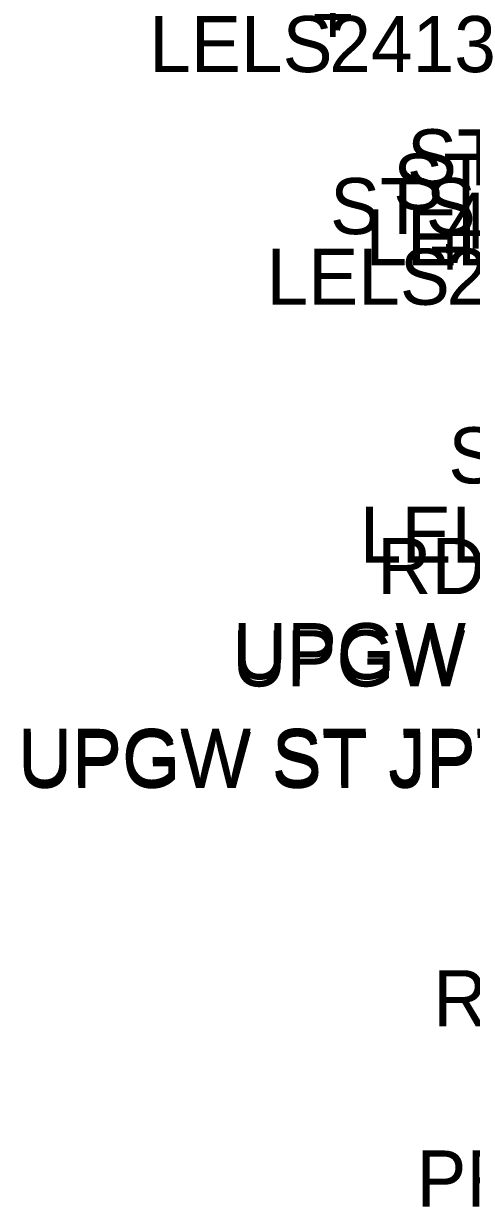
# Model space of a CAD drawing. Extents: x 1040177 to 1042343, y 1125540 to 1129143.
# Drawn here: x 1041343.3 to 1041423.2, y 1125948.6 to 1126159.7 of the extents above; entities that cross this region are included whole.
import ezdxf

# ---------------------------------------------------------------- set-up
doc = ezdxf.new("R2010")
doc.units = 0
for name, color, linetype in [('CDEFAULT', 7, 'Continuous'), ('COCOD', 7, 'Continuous'), ('COELE', 7, 'Continuous'), ('COPNT', 7, 'Continuous'), ('LELS', 7, 'Continuous')]:
    doc.layers.add(name, color=color, linetype=linetype)

msp = doc.modelspace()

# ---------------------------------------------------------------- linework, layer by layer
at = {"layer": 'LELS'}
for points in [[(1041417.96, 1126119.59), (1041418.75, 1126119.59)], [(1041418.75, 1126120.38), (1041418.75, 1126119.59)], [(1041418.75, 1126119.59), (1041419.54, 1126119.59)], [(1041418.75, 1126119.59), (1041418.75, 1126118.8)]]:
    msp.add_lwpolyline(points, dxfattribs=at)

# ---------------------------------------------------------------- texts
at = {"layer": 'CDEFAULT'}
for height, p in [(10, (1041394.55, 1126156.07)), (10, (1041415.48, 1126114.59)), (0.0781, (1041418.73, 1126119.55))]:
    msp.add_text('+', height=height, dxfattribs=at).set_placement(p)
at = {"layer": 'COCOD'}
for s, height, p in [('LELS', 10, (1041365.69, 1126151.07)), ('STSEW2', 10, (1041411.69, 1126130.88)), ('STFBY1', 10, (1041409.23, 1126126.54)), ('STSEW1', 10, (1041397.96, 1126122.19)), ('LELS', 10, (1041404.26, 1126116.63)), ('LELS', 10, (1041386.63, 1126109.59)), ('LELS', 0.0781, (1041418.56, 1126119.51)), ('STSEW1', 10, (1041419.08, 1126077.74)), ('LELS', 10, (1041403.29, 1126063.61)), ('RDP1', 10, (1041406.39, 1126057.99)), ('UPGW ST JPT 4861', 10, (1041380.52, 1126041.53)), ('UPGW ST JPT 4861', 10, (1041380.62, 1126042.82)), ('UPGW ST JPT 4860', 10, (1041342.23, 1126023.97)), ('UPGW ST JPT 4860', 10, (1041342.28, 1126023.43)), ('RDP1 ST', 10, (1041416.36, 1125980.93)), ('PRC ST JPT 2164', 10, (1041413.37, 1125948.78))]:
    msp.add_text(s, height=height, dxfattribs=at).set_placement(p)
at = {"layer": 'COELE'}
for height in [10, 0.0781]:
    msp.add_text('404.324', height=height, dxfattribs=at).set_placement((1041418.75, 1126119.59))
at = {"layer": 'COPNT'}
for s, height, p in [('2413', 10, (1041397.81, 1126151.07)), ('2411', 0.0781, (1041418.75, 1126119.51)), ('2411', 10, (1041418.75, 1126109.59))]:
    msp.add_text(s, height=height, dxfattribs=at).set_placement(p)

doc.saveas('drawing.dxf')
